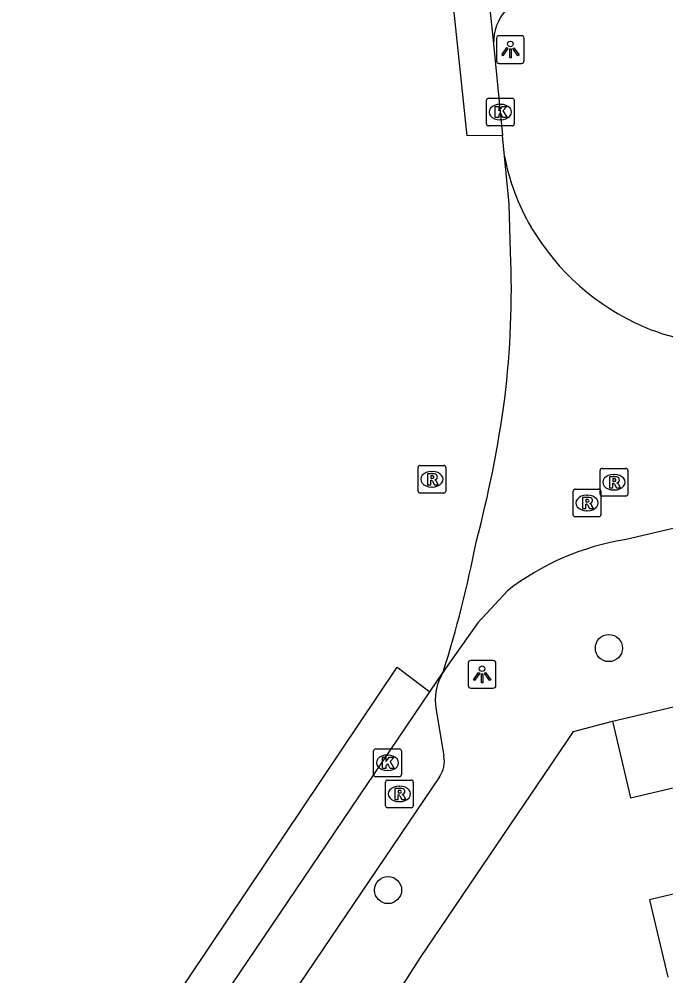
# Model space of a CAD drawing. Extents: x 158038 to 159242, y 380133 to 381214.
# Drawn here: x 158410.39 to 158433.7, y 380481.31 to 380515.79 of the extents above; entities that cross this region are included whole.
import ezdxf

# ---------------------------------------------------------------- set-up
doc = ezdxf.new("R2010")
doc.units = 0
for name, color, linetype in [('IMGEO_Boom', 7, 'Continuous'), ('IMGEO_Kolk', 7, 'Continuous'), ('IMGEO_Lichtpunt', 7, 'Continuous'), ('IMGEO_Pand', 7, 'Continuous'), ('IMGEO_Rijbaan_lokaal_gesloten', 7, 'Continuous'), ('IMGEO_Rijbaan_lokaal_open', 7, 'Continuous'), ('IMGEO_Rioolput', 7, 'Continuous'), ('IMGEO_Voetpad_open', 7, 'Continuous')]:
    doc.layers.add(name, color=color, linetype=linetype)

msp = doc.modelspace()

# ---------------------------------------------------------------- linework, layer by layer
at = {"layer": 'IMGEO_Boom'}
for centre in [(158431.643, 380493.125), (158423.683, 380484.405)]:
    msp.add_circle(centre, 0.489, dxfattribs=at)
at = {"layer": 'IMGEO_Kolk'}
for p, q in [((158427.228, 380512.014), (158427.228, 380512.866)), ((158427.303, 380512.94), (158428.155, 380512.94)), ((158428.229, 380512.866), (158428.229, 380512.014)), ((158427.716, 380512.72), (158427.741, 380512.72)), ((158427.739, 380512.16), (158427.714, 380512.16)), ((158428.155, 380511.94), (158427.303, 380511.94)), ((158423.162, 380488.564), (158423.162, 380489.416)), ((158423.237, 380489.49), (158424.089, 380489.49)), ((158424.163, 380489.416), (158424.163, 380488.564)), ((158423.65, 380489.27), (158423.675, 380489.27)), ((158423.673, 380488.71), (158423.648, 380488.71)), ((158424.089, 380488.49), (158423.237, 380488.49))]:
    msp.add_line(p, q, dxfattribs=at)
for points in [[(158427.228, 380512.014), (158427.228, 380512.866)], [(158427.303, 380512.94), (158428.155, 380512.94)], [(158428.229, 380512.866), (158428.229, 380512.014)], [(158427.549, 380512.64), (158427.672, 380512.64), (158427.672, 380512.489), (158427.802, 380512.64), (158427.966, 380512.64), (158427.82, 380512.489), (158427.973, 380512.24), (158427.821, 380512.24), (158427.736, 380512.404), (158427.672, 380512.337), (158427.672, 380512.24), (158427.549, 380512.24), (158427.549, 380512.64)], [(158428.155, 380511.94), (158427.303, 380511.94)], [(158423.162, 380488.564), (158423.162, 380489.416)], [(158423.237, 380489.49), (158424.089, 380489.49)], [(158424.163, 380489.416), (158424.163, 380488.564)], [(158423.483, 380489.19), (158423.606, 380489.19), (158423.606, 380489.039), (158423.736, 380489.19), (158423.9, 380489.19), (158423.754, 380489.039), (158423.907, 380488.79), (158423.755, 380488.79), (158423.67, 380488.954), (158423.606, 380488.887), (158423.606, 380488.79), (158423.483, 380488.79), (158423.483, 380489.19)], [(158424.089, 380488.49), (158423.237, 380488.49)]]:
    msp.add_lwpolyline(points, dxfattribs=at)
for centre, start, end in [((158427.305, 380512.864), 91.552, 178.448), ((158427.305, 380512.864), 91.552, 178.448), ((158428.153, 380512.864), 1.552, 88.448), ((158428.153, 380512.864), 1.552, 88.448), ((158427.305, 380512.016), 181.552, 268.448), ((158427.305, 380512.016), 181.552, 268.448), ((158428.153, 380512.016), 271.552, 358.448), ((158428.153, 380512.016), 271.552, 358.448), ((158423.239, 380489.414), 91.552, 178.448), ((158423.239, 380489.414), 91.552, 178.448), ((158424.087, 380489.414), 1.552, 88.448), ((158424.087, 380489.414), 1.552, 88.448), ((158423.239, 380488.566), 181.552, 268.448), ((158423.239, 380488.566), 181.552, 268.448), ((158424.087, 380488.566), 271.552, 358.448), ((158424.087, 380488.566), 271.552, 358.448)]:
    msp.add_arc(centre, 0.0765, start, end, dxfattribs=at)
for centre, major_axis, ratio, start_param, end_param in [((158427.715, 380512.44), (-0.387, 0.002), 0.722429, 4.712389, 7.853982), ((158427.74, 380512.44), (-0.39, 0.002), 0.717154, 1.570796, 4.712389), ((158423.649, 380488.99), (-0.387, 0.002), 0.722429, 4.712389, 7.853982), ((158423.674, 380488.99), (-0.39, 0.002), 0.717154, 1.570796, 4.712389)]:
    msp.add_ellipse(centre, major_axis=major_axis, ratio=ratio, start_param=start_param, end_param=end_param, dxfattribs=at)
at = {"layer": 'IMGEO_Lichtpunt'}
for p, q in [((158428.494, 380515.193), (158427.686, 380515.193)), ((158428.494, 380515.193), (158427.686, 380515.193)), ((158427.592, 380515.098), (158427.592, 380514.291)), ((158427.592, 380515.098), (158427.592, 380514.291)), ((158428.588, 380514.291), (158428.588, 380515.098)), ((158428.588, 380514.291), (158428.588, 380515.098)), ((158427.686, 380514.197), (158428.494, 380514.197)), ((158427.686, 380514.197), (158428.494, 380514.197)), ((158426.573, 380492.583), (158426.573, 380491.776)), ((158426.573, 380492.583), (158426.573, 380491.776)), ((158427.475, 380492.678), (158426.667, 380492.678)), ((158427.475, 380492.678), (158426.667, 380492.678)), ((158427.569, 380491.776), (158427.569, 380492.583)), ((158427.569, 380491.776), (158427.569, 380492.583)), ((158426.667, 380491.682), (158427.475, 380491.682)), ((158426.667, 380491.682), (158427.475, 380491.682))]:
    msp.add_line(p, q, dxfattribs=at)
for points in [[(158427.966, 380514.762), (158428.005, 380514.734), (158427.817, 380514.472), (158427.779, 380514.499), (158427.966, 380514.762)], [(158428.068, 380514.714), (158428.115, 380514.714), (158428.115, 380514.392), (158428.068, 380514.392), (158428.068, 380514.714)], [(158428.178, 380514.734), (158428.216, 380514.761), (158428.403, 380514.499), (158428.364, 380514.471), (158428.178, 380514.734)], [(158426.947, 380492.247), (158426.986, 380492.219), (158426.798, 380491.957), (158426.76, 380491.984), (158426.947, 380492.247)], [(158427.049, 380492.199), (158427.096, 380492.199), (158427.096, 380491.877), (158427.049, 380491.877), (158427.049, 380492.199)], [(158427.159, 380492.219), (158427.197, 380492.246), (158427.384, 380491.984), (158427.345, 380491.956), (158427.159, 380492.219)]]:
    msp.add_lwpolyline(points, dxfattribs=at)
for centre in [(158428.091, 380514.896), (158427.072, 380492.381)]:
    msp.add_circle(centre, 0.0994, dxfattribs=at)
for centre, start, end in [((158427.686, 380515.098), 90, 180), ((158427.686, 380515.098), 90, 180), ((158428.494, 380515.098), 0, 90), ((158428.494, 380515.098), 0, 90), ((158427.686, 380514.291), 180, 270), ((158427.686, 380514.291), 180, 270), ((158428.494, 380514.291), 270, 0), ((158428.494, 380514.291), 270, 360), ((158426.667, 380492.583), 90, 180), ((158426.667, 380492.583), 90, 180), ((158427.475, 380492.583), 0, 90), ((158427.475, 380492.583), 0, 90), ((158426.667, 380491.776), 180, 270), ((158426.667, 380491.776), 180, 270), ((158427.475, 380491.776), 270, 0), ((158427.475, 380491.776), 270, 360)]:
    msp.add_arc(centre, 0.0946, start, end, dxfattribs=at)
at = {"layer": 'IMGEO_Pand'}
for points in [[(158431.771, 380490.486), (158436.009, 380491.488)], [(158431.771, 380490.486), (158432.423, 380487.728), (158436.661, 380488.731), (158436.009, 380491.488)], [(158438.54, 380485.349), (158433.106, 380484.057), (158433.769, 380481.266)]]:
    msp.add_lwpolyline(points, dxfattribs=at)
at = {"layer": 'IMGEO_Rijbaan_lokaal_gesloten'}
for points in [[(158427.809, 380511.591), (158426.535, 380511.584), (158420.529, 380568.655)], [(158422.164, 380565.415), (158427.489, 380514.895)], [(158427.489, 380514.895), (158427.809, 380511.591)], [(158427.879, 380510.852), (158427.809, 380511.591)], [(158428.101, 380507.396), (158428.042, 380509.13), (158427.879, 380510.852)], [(158410.386, 380472.119), (158424.012, 380492.432), (158425.188, 380491.549)], [(158425.188, 380491.549), (158425.669, 380492.26)], [(158411.428, 380471.197), (158411.545, 380471.37), (158425.188, 380491.549)]]:
    msp.add_lwpolyline(points, dxfattribs=at)
for centre, radius, start, end in [((158395.143, 380506.086), 32.984, 353.0836, 2.2762), ((158386.699, 380507.634), 41.557, 345.0947, 352.3664), ((158385.985, 380504.816), 41.622, 342.4426, 349.0996)]:
    msp.add_arc(centre, radius, start, end, dxfattribs=at)
at = {"layer": 'IMGEO_Rijbaan_lokaal_open'}
for points in [[(158435.749, 380497.858), (158432.268, 380497.034)], [(158427.982, 380495.186), (158426.916, 380494.033), (158425.757, 380492.39), (158425.669, 380492.26)]]:
    msp.add_lwpolyline(points, dxfattribs=at)
for centre, radius, start, end in [((158435.925, 380512.408), 8.195, 190.9439, 210.0994), ((158436.422, 380512.777), 8.811, 210.5583, 246.5089), ((158435.684, 380511.291), 7.153, 247.187, 277.5226), ((158433.68, 380487.865), 9.277, 98.7546, 127.894)]:
    msp.add_arc(centre, radius, start, end, dxfattribs=at)
at = {"layer": 'IMGEO_Rioolput'}
for p, q in [((158424.839, 380499.709), (158425.691, 380499.709)), ((158424.764, 380498.783), (158424.764, 380499.635)), ((158425.252, 380499.489), (158425.277, 380499.489)), ((158425.765, 380499.635), (158425.765, 380498.783)), ((158431.325, 380498.676), (158431.325, 380499.528)), ((158431.4, 380499.602), (158432.252, 380499.602)), ((158431.813, 380499.382), (158431.838, 380499.382)), ((158432.326, 380499.528), (158432.326, 380498.676)), ((158425.691, 380498.709), (158424.839, 380498.709)), ((158425.275, 380498.929), (158425.25, 380498.929)), ((158430.353, 380497.929), (158430.353, 380498.781)), ((158430.428, 380498.855), (158431.28, 380498.855)), ((158430.841, 380498.635), (158430.866, 380498.635)), ((158431.354, 380498.781), (158431.354, 380497.929)), ((158431.836, 380498.822), (158431.811, 380498.822)), ((158432.252, 380498.602), (158431.4, 380498.602)), ((158430.864, 380498.075), (158430.839, 380498.075)), ((158431.28, 380497.855), (158430.428, 380497.855)), ((158423.591, 380487.444), (158423.591, 380488.296)), ((158423.666, 380488.37), (158424.518, 380488.37)), ((158424.592, 380488.296), (158424.592, 380487.444)), ((158424.079, 380488.15), (158424.104, 380488.15)), ((158424.102, 380487.59), (158424.077, 380487.59)), ((158424.518, 380487.37), (158423.666, 380487.37))]:
    msp.add_line(p, q, dxfattribs=at)
for points in [[(158424.839, 380499.709), (158425.691, 380499.709)], [(158424.764, 380498.783), (158424.764, 380499.635)], [(158425.353, 380499.407), (158425.101, 380499.409), (158425.101, 380499.009)], [(158425.279, 380499.328), (158425.225, 380499.328), (158425.225, 380499.247)], [(158425.765, 380499.635), (158425.765, 380498.783)], [(158431.325, 380498.676), (158431.325, 380499.528)], [(158431.4, 380499.602), (158432.252, 380499.602)], [(158432.326, 380499.528), (158432.326, 380498.676)], [(158425.101, 380499.009), (158425.225, 380499.009), (158425.225, 380499.171), (158425.236, 380499.171)], [(158425.225, 380499.247), (158425.277, 380499.247)], [(158425.283, 380499.142), (158425.354, 380499.009), (158425.494, 380499.009), (158425.429, 380499.135)], [(158431.914, 380499.3), (158431.662, 380499.302), (158431.662, 380498.902)], [(158431.662, 380498.902), (158431.786, 380498.902), (158431.786, 380499.064), (158431.797, 380499.064)], [(158431.84, 380499.221), (158431.786, 380499.221), (158431.786, 380499.14)], [(158431.786, 380499.14), (158431.838, 380499.14)], [(158431.844, 380499.035), (158431.915, 380498.902), (158432.055, 380498.902), (158431.99, 380499.028)], [(158425.691, 380498.709), (158424.839, 380498.709)], [(158430.353, 380497.929), (158430.353, 380498.781)], [(158430.428, 380498.855), (158431.28, 380498.855)], [(158431.354, 380498.781), (158431.354, 380497.929)], [(158430.942, 380498.553), (158430.69, 380498.555), (158430.69, 380498.155)], [(158430.69, 380498.155), (158430.814, 380498.155), (158430.814, 380498.317), (158430.825, 380498.317)], [(158430.868, 380498.474), (158430.814, 380498.474), (158430.814, 380498.393)], [(158430.814, 380498.393), (158430.866, 380498.393)], [(158430.872, 380498.288), (158430.943, 380498.155), (158431.083, 380498.155), (158431.018, 380498.281)], [(158432.252, 380498.602), (158431.4, 380498.602)], [(158431.28, 380497.855), (158430.428, 380497.855)], [(158423.591, 380487.444), (158423.591, 380488.296)], [(158423.666, 380488.37), (158424.518, 380488.37)], [(158424.592, 380488.296), (158424.592, 380487.444)], [(158424.18, 380488.068), (158423.928, 380488.07), (158423.928, 380487.67)], [(158424.106, 380487.989), (158424.052, 380487.989), (158424.052, 380487.908)], [(158423.928, 380487.67), (158424.052, 380487.67), (158424.052, 380487.832), (158424.063, 380487.832)], [(158424.052, 380487.908), (158424.104, 380487.908)], [(158424.11, 380487.803), (158424.181, 380487.67), (158424.321, 380487.67), (158424.256, 380487.796)], [(158424.518, 380487.37), (158423.666, 380487.37)]]:
    msp.add_lwpolyline(points, dxfattribs=at)
for centre, radius, start, end in [((158424.841, 380499.633), 0.0765, 91.552, 178.448), ((158424.841, 380499.633), 0.0765, 91.552, 178.448), ((158425.689, 380499.633), 0.0765, 1.552, 88.448), ((158425.689, 380499.633), 0.0765, 1.552, 88.448), ((158425.285, 380499.232), 0.0964, 77.0061, 93.1865), ((158425.299, 380499.289), 0.0378, 276.6634, 79.6772), ((158425.352, 380499.297), 0.109, 350.3612, 89.416), ((158431.402, 380499.526), 0.0765, 91.552, 178.448), ((158431.402, 380499.526), 0.0765, 91.552, 178.448), ((158432.25, 380499.526), 0.0765, 1.552, 88.448), ((158432.25, 380499.526), 0.0765, 1.552, 88.448), ((158425.235, 380499.118), 0.0533, 26.0293, 88.6989), ((158425.261, 380499.436), 0.19, 274.7715, 282.9687), ((158425.35, 380499.297), 0.112, 277.5842, 350.9817), ((158425.334, 380499.082), 0.108, 29.5134, 73.7905), ((158431.796, 380499.011), 0.0533, 26.0293, 88.6989), ((158431.822, 380499.329), 0.19, 274.7715, 282.9687), ((158431.846, 380499.125), 0.0964, 77.0061, 93.1865), ((158431.86, 380499.182), 0.0378, 276.6634, 79.6772), ((158431.913, 380499.19), 0.109, 350.3612, 89.416), ((158431.911, 380499.19), 0.112, 277.5842, 350.9817), ((158431.895, 380498.975), 0.108, 29.5134, 73.7905), ((158424.841, 380498.785), 0.0765, 181.552, 268.448), ((158424.841, 380498.785), 0.0765, 181.552, 268.448), ((158425.689, 380498.785), 0.0765, 271.552, 358.448), ((158425.689, 380498.785), 0.0765, 271.552, 358.448), ((158430.43, 380498.779), 0.0765, 91.552, 178.448), ((158430.43, 380498.779), 0.0765, 91.552, 178.448), ((158431.278, 380498.779), 0.0765, 1.552, 88.448), ((158431.278, 380498.779), 0.0765, 1.552, 88.448), ((158431.402, 380498.678), 0.0765, 181.552, 268.448), ((158431.402, 380498.678), 0.0765, 181.552, 268.448), ((158432.25, 380498.678), 0.0765, 271.552, 358.448), ((158432.25, 380498.678), 0.0765, 271.552, 358.448), ((158430.824, 380498.264), 0.0533, 26.0293, 88.6989), ((158430.85, 380498.582), 0.19, 274.7715, 282.9687), ((158430.874, 380498.378), 0.0964, 77.0061, 93.1865), ((158430.888, 380498.435), 0.0378, 276.6634, 79.6772), ((158430.941, 380498.443), 0.109, 350.3612, 89.416), ((158430.939, 380498.443), 0.112, 277.5842, 350.9817), ((158430.923, 380498.228), 0.108, 29.5134, 73.7905), ((158430.43, 380497.931), 0.0765, 181.552, 268.448), ((158430.43, 380497.931), 0.0765, 181.552, 268.448), ((158431.278, 380497.931), 0.0765, 271.552, 358.448), ((158431.278, 380497.931), 0.0765, 271.552, 358.448), ((158423.668, 380488.294), 0.0765, 91.552, 178.448), ((158423.668, 380488.294), 0.0765, 91.552, 178.448), ((158424.516, 380488.294), 0.0765, 1.552, 88.448), ((158424.516, 380488.294), 0.0765, 1.552, 88.448), ((158424.112, 380487.893), 0.0964, 77.0061, 93.1865), ((158424.126, 380487.95), 0.0378, 276.6634, 79.6772), ((158424.179, 380487.958), 0.109, 350.3612, 89.416), ((158424.177, 380487.958), 0.112, 277.5842, 350.9817), ((158424.062, 380487.779), 0.0533, 26.0293, 88.6989), ((158424.088, 380488.097), 0.19, 274.7715, 282.9687), ((158424.161, 380487.743), 0.108, 29.5134, 73.7905), ((158423.668, 380487.446), 0.0765, 181.552, 268.448), ((158423.668, 380487.446), 0.0765, 181.552, 268.448), ((158424.516, 380487.446), 0.0765, 271.552, 358.448), ((158424.516, 380487.446), 0.0765, 271.552, 358.448)]:
    msp.add_arc(centre, radius, start, end, dxfattribs=at)
for centre, major_axis, ratio, start_param, end_param in [((158425.251, 380499.209), (-0.387, 0.002), 0.722429, 4.712389, 7.853982), ((158425.276, 380499.209), (-0.39, 0.002), 0.717154, 1.570796, 4.712389), ((158431.812, 380499.102), (-0.387, 0.002), 0.722429, 4.712389, 7.853982), ((158431.837, 380499.102), (-0.39, 0.002), 0.717154, 1.570796, 4.712389), ((158430.84, 380498.355), (-0.387, 0.002), 0.722429, 4.712389, 7.853982), ((158430.865, 380498.355), (-0.39, 0.002), 0.717154, 1.570796, 4.712389), ((158424.078, 380487.87), (-0.387, 0.002), 0.722429, 4.712389, 7.853982), ((158424.103, 380487.87), (-0.39, 0.002), 0.717154, 1.570796, 4.712389)]:
    msp.add_ellipse(centre, major_axis=major_axis, ratio=ratio, start_param=start_param, end_param=end_param, dxfattribs=at)
at = {"layer": 'IMGEO_Voetpad_open'}
for points in [[(158425.415, 380490.901), (158425.696, 380489.235)], [(158415.825, 380468.607), (158424.318, 380481.144), (158424.855, 380481.969), (158429.57, 380488.938), (158430.152, 380489.798), (158430.369, 380490.122), (158431.771, 380490.486)], [(158425.533, 380488.49), (158414.865, 380472.716)]]:
    msp.add_lwpolyline(points, dxfattribs=at)
for centre, radius, start, end in [((158429.207, 380514.958), 1.719, 137.233, 182.1147), ((158427.297, 380491.253), 1.914, 148.2473, 190.5796), ((158424.721, 380489.058), 0.991, 325.0264, 10.2908)]:
    msp.add_arc(centre, radius, start, end, dxfattribs=at)

doc.saveas('drawing.dxf')
